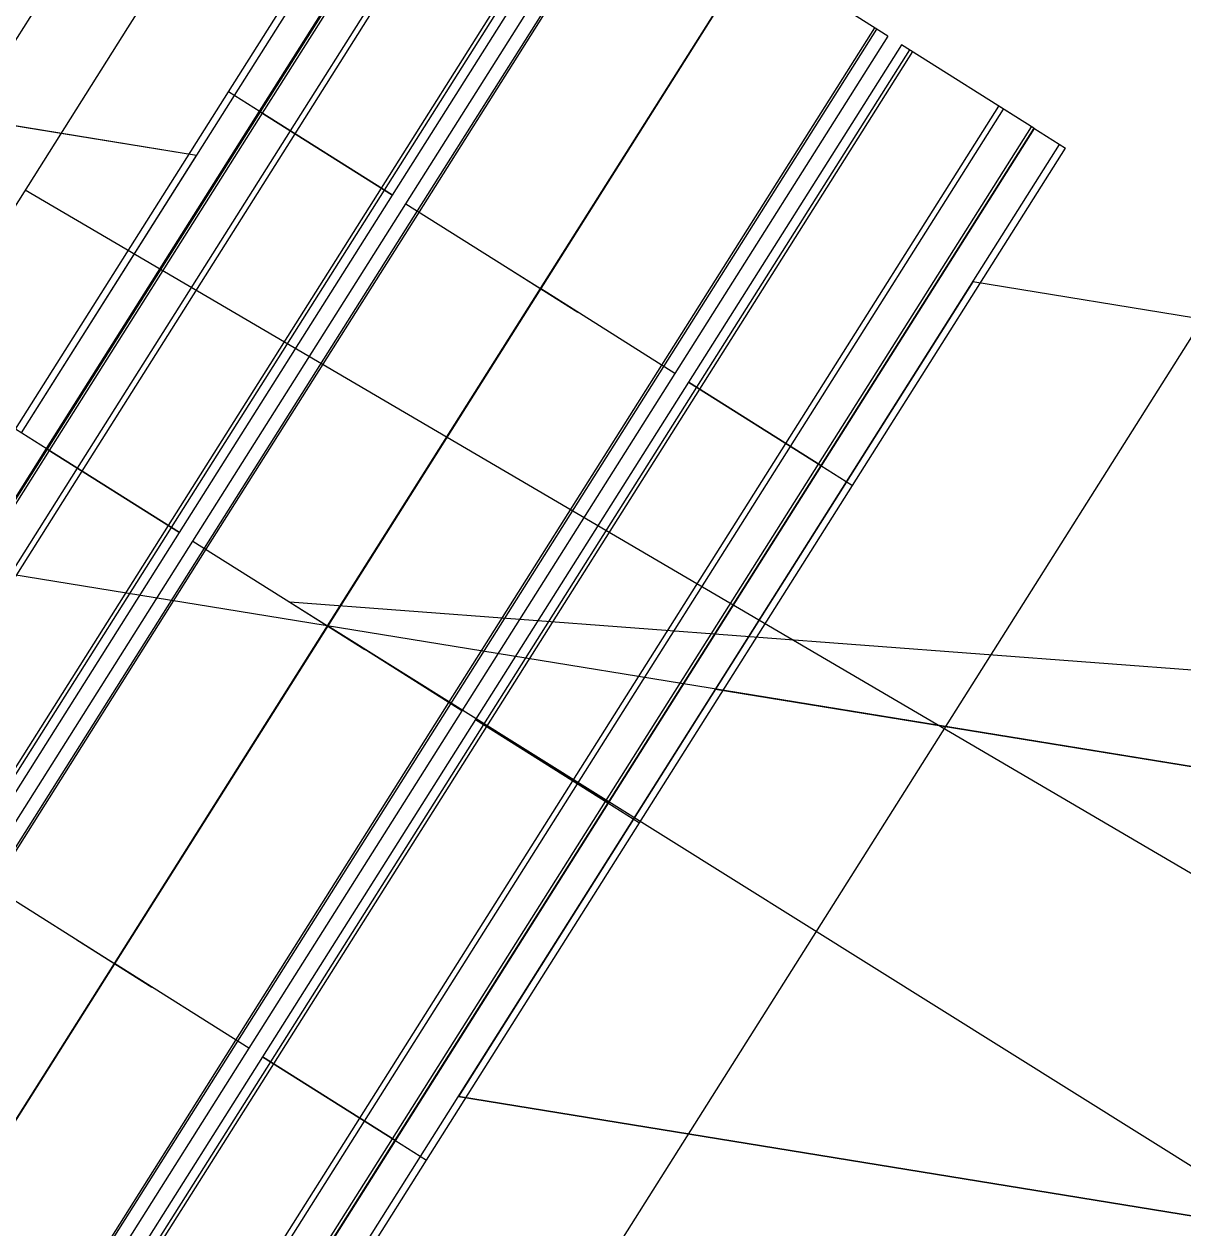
# Model space of a CAD drawing. Extents: x -746176 to -739709, y -1128407 to -1124482.
# Drawn here: x -743175.49 to -743170.26, y -1127100.53 to -1127095.1 of the extents above; entities that cross this region are included whole.
import ezdxf

# ---------------------------------------------------------------- set-up
doc = ezdxf.new("R2010")
doc.units = 0
for name, color, linetype in [('Vrstva 18', 7, 'Continuous'), ('Vrstva 24', 7, 'Continuous'), ('Vrstva 25', 7, 'Continuous'), ('Vrstva 30', 7, 'Continuous'), ('Vrstva 37', 7, 'Continuous'), ('Vrstva 39', 7, 'Continuous'), ('Vrstva 40', 7, 'Continuous'), ('Vrstva 41', 7, 'Continuous'), ('Vrstva 48', 7, 'Continuous')]:
    doc.layers.add(name, color=color, linetype=linetype)

msp = doc.modelspace()

# ---------------------------------------------------------------- linework, layer by layer
at = {"layer": 'Vrstva 18'}
msp.add_lwpolyline([(-743072.4868, -1126932.7514), (-743098.6471, -1126974.1456), (-743125.9402, -1127017.3839), (-743152.604, -1127059.6082), (-743175.0227, -1127095.1157), (-743199.1633, -1127133.3459), (-743215.971, -1127159.9412), (-743232.818, -1127186.5147), (-743247.4563, -1127209.8113), (-743254.52, -1127221.6389), (-743261.299, -1127233.6914), (-743264.1553, -1127239.1951), (-743264.862, -1127241.1083), (-743267.3367, -1127245.816), (-743268.2889, -1127247.1585), (-743271.7107, -1127253.7504), (-743281.1217, -1127274.1963), (-743291.9232, -1127301.4196), (-743296.7241, -1127315.2221), (-743301.1161, -1127329.1278), (-743306.7868, -1127349.5059)], dxfattribs=at)
at = {"layer": 'Vrstva 24'}
for p, q in [((-743164.9499, -1127097.2807), (-743171.2105, -1127096.2613)), ((-743165.5927, -1127101.2287), (-743173.5305, -1127099.9363))]:
    msp.add_line(p, q, dxfattribs=at)
msp.add_lwpolyline([(-743174.7114, -1127095.6913), (-743175.6419, -1127095.5398)], dxfattribs=at)
at = {"layer": 'Vrstva 25'}
msp.add_line((-743164.2843, -1127099.4154), (-743182.4996, -1127096.4495), dxfattribs=at)
at = {"layer": 'Vrstva 30'}
for p, q in [((-743129.5092, -1127122.8004), (-743175.4848, -1127095.8474)), ((-743148.5017, -1127099.6439), (-743174.29, -1127097.707)), ((-743109.4186, -1127138.306), (-743174.1209, -1127097.8138))]:
    msp.add_line(p, q, dxfattribs=at)
at = {"layer": 'Vrstva 37'}
msp.add_line((-743175.5768, -1127095.2494), (-743175.3099, -1127094.8266), dxfattribs=at)
msp.add_lwpolyline([(-743175.6368, -1127105.0856), (-743168.3992, -1127093.6207), (-743157.3842, -1127076.1722), (-743151.7749, -1127072.3106)], dxfattribs=at)
at = {"layer": 'Vrstva 39'}
for p, q in [((-743173.4637, -1127093.9713), (-743174.4246, -1127095.4934)), ((-743173.8775, -1127095.8388), (-743172.9166, -1127094.3167)), ((-743173.8636, -1127095.8475), (-743172.9028, -1127094.3255)), ((-743173.8277, -1127095.8702), (-743172.8668, -1127094.3482)), ((-743173.7668, -1127095.9087), (-743172.8059, -1127094.3866)), ((-743172.7552, -1127094.4186), (-743173.716, -1127095.9407)), ((-743172.7471, -1127094.4237), (-743173.708, -1127095.9458)), ((-743172.1992, -1127094.7696), (-743173.1601, -1127096.2917)), ((-743173.1601, -1127096.2917), (-743172.1992, -1127094.7696)), ((-743171.5925, -1127095.1526), (-743172.1992, -1127094.7696)), ((-743172.6121, -1127096.6376), (-743171.6512, -1127095.1155)), ((-743172.6041, -1127096.6427), (-743171.6432, -1127095.1206)), ((-743171.5925, -1127095.1526), (-743172.5533, -1127096.6747)), ((-743171.5316, -1127095.1911), (-743172.4925, -1127096.7131)), ((-743171.4956, -1127095.2138), (-743172.4565, -1127096.7358)), ((-743171.4817, -1127095.2225), (-743172.4426, -1127096.7446)), ((-743170.9346, -1127095.5679), (-743171.5316, -1127095.1911)), ((-743174.4246, -1127095.4934), (-743175.3855, -1127097.0155)), ((-743174.4246, -1127095.4934), (-743173.8277, -1127095.8702)), ((-743173.8277, -1127095.8702), (-743174.4246, -1127095.4934)), ((-743170.9346, -1127095.5679), (-743171.8955, -1127097.09)), ((-743174.8384, -1127097.3609), (-743173.8775, -1127095.8388)), ((-743174.8245, -1127097.3696), (-743173.8636, -1127095.8475)), ((-743174.7885, -1127097.3923), (-743173.8277, -1127095.8702)), ((-743174.7276, -1127097.4308), (-743173.7668, -1127095.9087)), ((-743173.7668, -1127095.9087), (-743173.1601, -1127096.2917)), ((-743173.7668, -1127095.9087), (-743173.1601, -1127096.2917)), ((-743173.716, -1127095.9407), (-743174.6769, -1127097.4628)), ((-743173.708, -1127095.9458), (-743174.6689, -1127097.4679)), ((-743173.3292, -1127096.1849), (-743172.9909, -1127096.3985)), ((-743173.1601, -1127096.2917), (-743174.1209, -1127097.8138)), ((-743174.1209, -1127097.8138), (-743173.1601, -1127096.2917)), ((-743172.5533, -1127096.6747), (-743173.1601, -1127096.2917)), ((-743172.5533, -1127096.6747), (-743173.1601, -1127096.2917)), ((-743173.573, -1127098.1597), (-743172.6121, -1127096.6376)), ((-743173.5649, -1127098.1648), (-743172.6041, -1127096.6427)), ((-743172.5533, -1127096.6747), (-743173.5142, -1127098.1968)), ((-743172.4925, -1127096.7131), (-743173.4533, -1127098.2352)), ((-743172.4565, -1127096.7358), (-743173.4174, -1127098.2579)), ((-743172.4426, -1127096.7446), (-743173.4035, -1127098.2667)), ((-743172.4925, -1127096.7131), (-743171.8955, -1127097.09)), ((-743171.8955, -1127097.09), (-743172.4925, -1127096.7131)), ((-743175.3855, -1127097.0155), (-743176.3463, -1127098.5376)), ((-743175.3855, -1127097.0155), (-743174.7885, -1127097.3923)), ((-743174.7885, -1127097.3923), (-743175.3855, -1127097.0155)), ((-743171.8955, -1127097.09), (-743172.8564, -1127098.6121)), ((-743175.7992, -1127098.8829), (-743174.8384, -1127097.3609)), ((-743175.7854, -1127098.8917), (-743174.8245, -1127097.3696)), ((-743175.7494, -1127098.9144), (-743174.7885, -1127097.3923)), ((-743175.6885, -1127098.9528), (-743174.7276, -1127097.4308)), ((-743174.7276, -1127097.4308), (-743174.1209, -1127097.8138)), ((-743174.7276, -1127097.4308), (-743174.1209, -1127097.8138)), ((-743174.6769, -1127097.4628), (-743175.6378, -1127098.9849)), ((-743174.6689, -1127097.4679), (-743175.6297, -1127098.9899)), ((-743174.29, -1127097.707), (-743173.9518, -1127097.9205)), ((-743174.1209, -1127097.8138), (-743175.0818, -1127099.3359)), ((-743175.0818, -1127099.3359), (-743174.1209, -1127097.8138)), ((-743173.5142, -1127098.1968), (-743174.1209, -1127097.8138)), ((-743173.5142, -1127098.1968), (-743174.1209, -1127097.8138)), ((-743174.5338, -1127099.6818), (-743173.573, -1127098.1597)), ((-743174.5258, -1127099.6868), (-743173.5649, -1127098.1648)), ((-743173.5142, -1127098.1968), (-743174.4751, -1127099.7189)), ((-743173.4533, -1127098.2352), (-743174.4142, -1127099.7573)), ((-743173.4174, -1127098.2579), (-743174.3782, -1127099.78)), ((-743173.4035, -1127098.2667), (-743174.3643, -1127099.7888)), ((-743173.4533, -1127098.2352), (-743172.8564, -1127098.6121)), ((-743172.8564, -1127098.6121), (-743173.4533, -1127098.2352)), ((-743172.8564, -1127098.6121), (-743173.8172, -1127100.1341)), ((-743175.6885, -1127098.9528), (-743175.0818, -1127099.3359)), ((-743175.6885, -1127098.9528), (-743175.0818, -1127099.3359)), ((-743175.2509, -1127099.2291), (-743174.9127, -1127099.4426)), ((-743175.0818, -1127099.3359), (-743176.0427, -1127100.8579)), ((-743176.0427, -1127100.8579), (-743175.0818, -1127099.3359)), ((-743174.4751, -1127099.7189), (-743175.0818, -1127099.3359)), ((-743174.4751, -1127099.7189), (-743175.0818, -1127099.3359)), ((-743175.4947, -1127101.2038), (-743174.5338, -1127099.6818)), ((-743175.4867, -1127101.2089), (-743174.5258, -1127099.6868)), ((-743174.4751, -1127099.7189), (-743175.4359, -1127101.2409)), ((-743174.4142, -1127099.7573), (-743175.3751, -1127101.2794)), ((-743174.3782, -1127099.78), (-743175.3391, -1127101.3021)), ((-743174.3643, -1127099.7888), (-743175.3252, -1127101.3108)), ((-743174.4142, -1127099.7573), (-743173.8172, -1127100.1341)), ((-743173.8172, -1127100.1341), (-743174.4142, -1127099.7573)), ((-743173.8172, -1127100.1341), (-743174.7781, -1127101.6562))]:
    msp.add_line(p, q, dxfattribs=at)
at = {"layer": 'Vrstva 40'}
for p, q in [((-743174.567, -1127095.4035), (-743173.6062, -1127093.8814)), ((-743174.5403, -1127095.4203), (-743173.5795, -1127093.8983)), ((-743174.4274, -1127095.4917), (-743173.4665, -1127093.9696)), ((-743174.4138, -1127095.5002), (-743173.4529, -1127093.9781)), ((-743174.2875, -1127095.5799), (-743173.3266, -1127094.0579)), ((-743174.2668, -1127095.593), (-743173.306, -1127094.0709)), ((-743175.5279, -1127096.9256), (-743174.567, -1127095.4035)), ((-743175.5012, -1127096.9424), (-743174.5403, -1127095.4203)), ((-743174.4246, -1127095.4934), (-743174.567, -1127095.4035)), ((-743174.4246, -1127095.4934), (-743174.567, -1127095.4035)), ((-743175.3882, -1127097.0137), (-743174.4274, -1127095.4917)), ((-743175.3747, -1127097.0223), (-743174.4138, -1127095.5002)), ((-743174.4246, -1127095.4934), (-743174.2668, -1127095.593)), ((-743174.4246, -1127095.4934), (-743174.2668, -1127095.593)), ((-743172.0533, -1127096.9904), (-743171.0924, -1127095.4683)), ((-743172.0326, -1127097.0034), (-743171.0717, -1127095.4814)), ((-743170.9346, -1127095.5679), (-743171.0924, -1127095.4683)), ((-743175.2484, -1127097.102), (-743174.2875, -1127095.5799)), ((-743175.2277, -1127097.1151), (-743174.2668, -1127095.593)), ((-743171.9063, -1127097.0832), (-743170.9454, -1127095.5611)), ((-743171.8927, -1127097.0917), (-743170.9319, -1127095.5696)), ((-743170.9346, -1127095.5679), (-743170.7922, -1127095.6578)), ((-743171.7798, -1127097.163), (-743170.8189, -1127095.641)), ((-743171.7531, -1127097.1799), (-743170.7922, -1127095.6578)), ((-743175.3855, -1127097.0155), (-743175.5279, -1127096.9256)), ((-743175.3855, -1127097.0155), (-743175.5279, -1127096.9256)), ((-743176.3491, -1127098.5358), (-743175.3882, -1127097.0137)), ((-743176.3355, -1127098.5444), (-743175.3747, -1127097.0223)), ((-743175.3855, -1127097.0155), (-743175.2277, -1127097.1151)), ((-743175.3855, -1127097.0155), (-743175.2277, -1127097.1151)), ((-743173.0141, -1127098.5125), (-743172.0533, -1127096.9904)), ((-743172.9935, -1127098.5255), (-743172.0326, -1127097.0034)), ((-743171.8955, -1127097.09), (-743172.0533, -1127096.9904)), ((-743171.8955, -1127097.09), (-743172.0533, -1127096.9904)), ((-743176.2092, -1127098.6241), (-743175.2484, -1127097.102)), ((-743176.1886, -1127098.6372), (-743175.2277, -1127097.1151)), ((-743172.8672, -1127098.6052), (-743171.9063, -1127097.0832)), ((-743172.8536, -1127098.6138), (-743171.8927, -1127097.0917)), ((-743171.8955, -1127097.09), (-743171.7531, -1127097.1799)), ((-743171.8955, -1127097.09), (-743171.7531, -1127097.1799)), ((-743172.7406, -1127098.6851), (-743171.7798, -1127097.163)), ((-743172.714, -1127098.702), (-743171.7531, -1127097.1799)), ((-743173.975, -1127100.0345), (-743173.0141, -1127098.5125)), ((-743173.9543, -1127100.0476), (-743172.9935, -1127098.5255)), ((-743172.8564, -1127098.6121), (-743173.0141, -1127098.5125)), ((-743172.8564, -1127098.6121), (-743173.0141, -1127098.5125)), ((-743173.828, -1127100.1273), (-743172.8672, -1127098.6052)), ((-743173.8145, -1127100.1359), (-743172.8536, -1127098.6138)), ((-743172.8564, -1127098.6121), (-743172.714, -1127098.702)), ((-743172.8564, -1127098.6121), (-743172.714, -1127098.702)), ((-743173.7015, -1127100.2072), (-743172.7406, -1127098.6851)), ((-743173.6748, -1127100.2241), (-743172.714, -1127098.702)), ((-743174.9359, -1127101.5566), (-743173.975, -1127100.0345)), ((-743174.9152, -1127101.5697), (-743173.9543, -1127100.0476)), ((-743173.8172, -1127100.1341), (-743173.975, -1127100.0345)), ((-743173.8172, -1127100.1341), (-743173.975, -1127100.0345)), ((-743174.7889, -1127101.6494), (-743173.828, -1127100.1273)), ((-743174.7754, -1127101.658), (-743173.8145, -1127100.1359)), ((-743173.8172, -1127100.1341), (-743173.6748, -1127100.2241)), ((-743173.8172, -1127100.1341), (-743173.6748, -1127100.2241)), ((-743174.6624, -1127101.7293), (-743173.7015, -1127100.2072)), ((-743174.6357, -1127101.7461), (-743173.6748, -1127100.2241))]:
    msp.add_line(p, q, dxfattribs=at)
at = {"layer": 'Vrstva 41'}
msp.add_lwpolyline([(-743169.5301, -1127090.5416), (-743178.7118, -1127105.0859)], dxfattribs=at)
at = {"layer": 'Vrstva 48'}
for p, q in [((-743174.7114, -1127095.6913), (-743175.6419, -1127095.5398)), ((-743175.5012, -1127096.9424), (-743174.7114, -1127095.6913)), ((-743171.2105, -1127096.2613), (-743171.7798, -1127097.163)), ((-743164.9499, -1127097.2807), (-743171.2105, -1127096.2613)), ((-743171.7798, -1127097.163), (-743172.3705, -1127098.0988)), ((-743172.3705, -1127098.0988), (-743172.7406, -1127098.6851)), ((-743172.3705, -1127098.0988), (-743164.2843, -1127099.4154)), ((-743164.2843, -1127099.4154), (-743172.3705, -1127098.0988)), ((-743172.7406, -1127098.6851), (-743173.5305, -1127099.9363)), ((-743173.5305, -1127099.9363), (-743165.5927, -1127101.2287))]:
    msp.add_line(p, q, dxfattribs=at)

doc.saveas('drawing.dxf')
